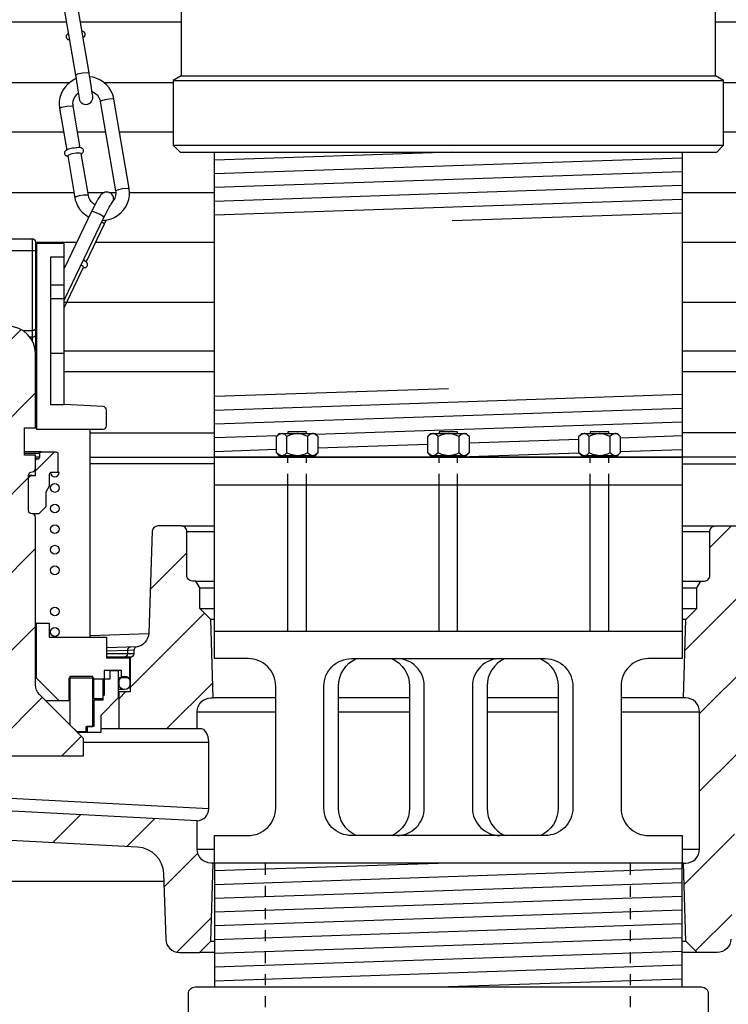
# Model space of a CAD drawing. Extents: x -169 to 7270, y -140 to 2984.
# Tile 620 of 656: x 6741.81 to 6748.24, y 965.59 to 974.54. Entities that reach past the tile are written whole.
import ezdxf

# ---------------------------------------------------------------- set-up
doc = ezdxf.new("R2010")
doc.units = 0
doc.header["$MEASUREMENT"] = 0
doc.header["$PDSIZE"] = 1
doc.linetypes.add('HIDDEN5', pattern=[0.05, 0.025, -0.025])
doc.layers.get('DEFPOINTS').update_dxf_attribs({"linetype": 'CONTINUOUS'})
for name, color, linetype in [('ADAPTOR', 3, 'CONTINUOUS'), ('DIM', 3, 'CONTINUOUS'), ('FILL-TUBE', 1, 'CONTINUOUS'), ('FRP-SUMP', 2, 'CONTINUOUS'), ('GALV-4-PIPE', 4, 'CONTINUOUS'), ('JACK SCREW', 3, 'CONTINUOUS'), ('MULTI-PORT-SPILL-BUCKET', 1, 'CONTINUOUS'), ('MULTI-PORT-SPILL-BUCKET-HATCH', 7, 'CONTINUOUS'), ('MULTI-PORT-SPILL-BUCKET-SHROUD', 1, 'CONTINUOUS'), ('THREADED-ADAPTOR', 4, 'CONTINUOUS')]:
    doc.layers.add(name, color=color, linetype=linetype)
doc.styles.add('SIMPLEX', font='simplex')
doc.dimstyles.new('DIM64', dxfattribs={"dimscale": 64, "dimtxt": 0.09375, "dimasz": 0.09375, "dimexe": 0.0625, "dimexo": 0.0625, "dimgap": 0.046875, "dimtad": 1, "dimdec": 4, "dimzin": 3, "dimdsep": 46, "dimlunit": 4, "dimtxsty": 'SIMPLEX', "dimcen": 0, "dimclrd": 256, "dimclre": 256, "dimclrt": 256, "dimadec": 0, "dimazin": 0, "dimtfac": 1, "dimtdec": 4, "dimtmove": 0, "dimatfit": 3, "dimfxl": 1, "dimfrac": 2, "dimtolj": 1, "dimtzin": 0, "dimarcsym": 0})
pattern_1 = [(45, (-1092.26194, -220.5046), (-0.35355339, 0.35355339), [])]

# ---------------------------------------------------------------- blocks, each defined once
blk = doc.blocks.new('*D74')
at = {"layer": 'DEFPOINTS', "color": 0, "transparency": 16777216}
for p in [(7015.7004, 978.296), (6391.6943, 978.0147), (6391.6943, 700.5233)]:
    blk.add_point(p, dxfattribs=at)
at = {"layer": 'DIM', "lineweight": -2, "transparency": 16777216}
for p, q in [((7015.7004, 974.296), (7015.7004, 696.5233)), ((6391.6943, 974.0147), (6391.6943, 696.5233)), ((7009.7004, 700.5233), (6397.6943, 700.5233))]:
    blk.add_line(p, q, dxfattribs=at)
at = {"layer": 'DIM', "transparency": 16777216}
for points in [[(6397.6943, 701.5233), (6397.6943, 699.5233), (6391.6943, 700.5233)], [(7009.7004, 701.5233), (7009.7004, 699.5233), (7015.7004, 700.5233)]]:
    blk.add_solid(points, dxfattribs=at)
at = {"layer": 'DIM', "transparency": 16777216, "insert": (6703.6974, 708.0947), "char_height": 6, "attachment_point": 5, "style": 'SIMPLEX'}
blk.add_mtext('\\A1;52\'-0" (F.V. TANK SLAB)', dxfattribs=at)

msp = doc.modelspace()

# ---------------------------------------------------------------- hatches: boundary and pattern name
at = {"layer": 'MULTI-PORT-SPILL-BUCKET-HATCH', "linetype": 'Continuous'}
h = msp.add_hatch(dxfattribs=at)
h.set_pattern_fill('LINE', color=256, scale=4, angle=45, style=0)
h.set_pattern_definition(pattern_1)
edge = h.paths.add_edge_path()
edge.add_line((6741.45042, 971.50283), (6741.45042, 970.46059))
edge.add_arc((6741.48167, 970.46059), 0.03125, 180, 270.325228)
edge.add_arc((6741.48202, 970.39809), 0.03125, 0, 90.325228, ccw=False)
edge.add_line((6741.51327, 970.39809), (6741.51327, 970.07991))
edge.add_arc((6741.48202, 970.07991), 0.03125, 269.674772, 360, ccw=False)
edge.add_arc((6741.48167, 970.01741), 0.03125, 89.674772, 180)
edge.add_line((6741.45042, 970.01741), (6741.45042, 968.49499))
edge.add_arc((6741.32542, 968.49499), 0.125, -45.000035, 0, ccw=False)
edge.add_line((6741.41381, 968.40661), (6741.02279, 968.01559))
edge.add_arc((6741.04489, 967.99349), 0.03125, 134.999965, 180)
edge.add_line((6741.01364, 967.99349), (6741.01364, 967.84983))
edge.add_line((6741.01364, 967.84983), (6742.3879, 967.84983))
edge.add_line((6742.3879, 967.84983), (6742.3879, 967.99349))
edge.add_arc((6742.35665, 967.99349), 0.03125, 360, 405.000035)
edge.add_line((6742.37875, 968.01559), (6741.98773, 968.40661))
edge.add_arc((6742.07612, 968.49499), 0.125, 180, 225.000035, ccw=False)
edge.add_line((6741.95112, 968.49499), (6741.95112, 970.01741))
edge.add_arc((6741.91987, 970.01741), 0.03125, 0, 90.325228)
edge.add_arc((6741.91952, 970.07991), 0.03125, 180, 270.325228, ccw=False)
edge.add_line((6741.88827, 970.07991), (6741.88827, 970.39809))
edge.add_arc((6741.91952, 970.39809), 0.03125, 89.674772, 180, ccw=False)
edge.add_arc((6741.91987, 970.46059), 0.03125, 269.674772, 360)
edge.add_line((6741.95112, 970.46059), (6741.95112, 970.58026))
edge.add_line((6741.95112, 970.58026), (6741.85098, 970.58026))
edge.add_line((6741.85098, 970.58026), (6741.85098, 970.82954))
edge.add_line((6741.85098, 970.82954), (6741.95112, 970.82954))
edge.add_line((6741.95112, 970.82954), (6741.95112, 971.50283))
edge.add_arc((6741.70077, 971.50176), 0.25035, 0.244157, 179.755843)
h = msp.add_hatch(dxfattribs=at)
h.set_pattern_fill('LINE', color=256, scale=4, angle=45, style=0)
h.set_pattern_definition(pattern_1)
edge = h.paths.add_edge_path()
edge.add_line((6741.91952, 970.39809), (6741.95112, 970.39809))
edge.add_line((6741.95112, 970.39809), (6741.95112, 970.53267))
edge.add_arc((6741.96675, 970.53267), 0.01562, 90, 180, ccw=False)
edge.add_line((6741.96675, 970.5483), (6741.97385, 970.5483))
edge.add_arc((6741.97385, 970.56392), 0.01562, 270, 360)
edge.add_line((6741.98947, 970.56392), (6741.98947, 970.59553))
edge.add_arc((6742.0051, 970.59553), 0.01562, 90, 180, ccw=False)
edge.add_line((6742.0051, 970.61115), (6742.13791, 970.61115))
edge.add_arc((6742.13791, 970.59553), 0.01562, 0, 90, ccw=False)
edge.add_line((6742.15353, 970.59553), (6742.15353, 970.43928))
edge.add_arc((6742.13791, 970.43928), 0.01562, -90, 0, ccw=False)
edge.add_line((6742.13791, 970.42365), (6742.09139, 970.42365))
edge.add_arc((6742.09139, 970.40803), 0.01562, 90, 180)
edge.add_line((6742.07576, 970.40803), (6742.07576, 970.29901))
edge.add_line((6742.07576, 970.29901), (6742.04487, 970.24468))
edge.add_line((6742.04487, 970.24468), (6742.04487, 970.11151))
edge.add_line((6742.04487, 970.11151), (6741.98201, 970.04866))
edge.add_line((6741.98201, 970.04866), (6741.91952, 970.04866))
edge.add_arc((6741.91952, 970.07991), 0.03125, 180, 270, ccw=False)
edge.add_line((6741.88827, 970.07991), (6741.88827, 970.36684))
edge.add_arc((6741.91952, 970.36684), 0.03125, 90, 180, ccw=False)
h = msp.add_hatch(dxfattribs=at)
h.set_pattern_fill('LINE', color=256, scale=4, angle=45, style=0)
h.set_pattern_definition(pattern_1)
edge = h.paths.add_edge_path()
edge.add_arc((6743.5442, 967.00036), 0.125, 180, 270, ccw=False)
edge.add_line((6743.4192, 967.00036), (6743.4192, 967.25959))
edge.add_line((6743.4192, 967.25959), (6740.69434, 967.40025))
edge.add_arc((6740.70079, 967.52508), 0.125, 180, 267.044976, ccw=False)
edge.add_line((6740.57579, 967.52508), (6740.57579, 967.96879))
edge.add_arc((6740.70079, 967.96879), 0.125, 94.525391, 180, ccw=False)
edge.add_line((6740.69092, 968.0934), (6740.69084, 968.43256))
edge.add_line((6740.69084, 968.43256), (6740.58964, 968.43256))
edge.add_line((6740.58964, 968.43256), (6740.58964, 968.74577))
edge.add_line((6740.58964, 968.74577), (6740.45114, 968.74577))
edge.add_line((6740.45114, 968.74577), (6740.45114, 968.7511))
edge.add_line((6740.45114, 968.7511), (6740.45114, 968.75216))
edge.add_line((6740.45114, 968.75216), (6740.41812, 968.75536))
edge.add_line((6740.41812, 968.75536), (6740.38829, 968.76708))
edge.add_line((6740.38829, 968.76708), (6740.36166, 968.78519))
edge.add_line((6740.36166, 968.78519), (6740.34142, 968.81075))
edge.add_line((6740.34142, 968.81075), (6740.32757, 968.84058))
edge.add_line((6740.32757, 968.84058), (6740.32224, 968.87254))
edge.add_line((6740.32224, 968.87254), (6740.2658, 970.50181))
edge.add_arc((6740.20313, 970.49943), 0.06272, 2.173434, 90.189466)
edge.add_line((6740.20292, 970.56215), (6739.83539, 970.56215))
edge.add_line((6739.83539, 970.56215), (6739.76295, 970.4375))
edge.add_line((6739.76295, 970.4375), (6739.76295, 970.31286))
edge.add_line((6739.76295, 970.31286), (6739.94263, 970.31286))
edge.add_arc((6739.94227, 970.28126), 0.03161, -0.643124, 89.356876, ccw=False)
edge.add_line((6739.97388, 970.2809), (6739.97388, 968.94498))
edge.add_line((6739.97388, 968.94498), (6740.04419, 968.87467))
edge.add_line((6740.04419, 968.87467), (6740.04419, 968.73618))
edge.add_arc((6740.29348, 968.73618), 0.24929, 180, 255.438151)
edge.add_arc((6740.20077, 968.3739), 0.12467, -0.457939, 76.061689, ccw=False)
edge.add_line((6740.32544, 968.37291), (6740.32544, 967.39321))
edge.add_arc((6740.57544, 967.39321), 0.25, 180, 266.995515)
edge.add_line((6740.56233, 967.14356), (6742.87612, 967.02212))
edge.add_arc((6742.86301, 966.77246), 0.25, 1.999992, 86.995515, ccw=False)
edge.add_line((6743.11286, 966.78118), (6743.13373, 966.18349))
edge.add_arc((6743.25865, 966.18785), 0.125, 182, 270)
edge.add_line((6743.25865, 966.06285), (6743.43949, 966.06285))
edge.add_line((6743.43949, 966.06285), (6743.54235, 966.16572))
edge.add_line((6743.54235, 966.16572), (6743.56445, 966.87536))
h = msp.add_hatch(dxfattribs=at)
h.set_pattern_fill('LINE', color=256, scale=4, angle=45, style=0)
h.set_pattern_definition([(45, (-1228.06447, -192.00985), (-0.35355339, 0.35355339), [])])
edge = h.paths.add_edge_path()
edge.add_line((6751.42695, 968.94556), (6751.3567, 968.87536))
edge.add_line((6751.3567, 968.87536), (6751.32561, 968.796))
edge.add_line((6751.32561, 968.796), (6751.26976, 968.7317))
edge.add_line((6751.26976, 968.7317), (6751.19563, 968.6899))
edge.add_line((6751.19563, 968.6899), (6751.11171, 968.67538))
edge.add_line((6751.11171, 968.67538), (6748.59559, 968.67538))
edge.add_line((6748.59559, 968.67538), (6748.53204, 968.66703))
edge.add_line((6748.53204, 968.66703), (6748.47293, 968.64304))
edge.add_line((6748.47293, 968.64304), (6748.42184, 968.60509))
edge.add_line((6748.42184, 968.60509), (6748.38222, 968.55534))
edge.add_line((6748.38222, 968.55534), (6748.35628, 968.49715))
edge.add_line((6748.35628, 968.49715), (6748.34575, 968.43396))
edge.add_line((6748.34575, 968.43396), (6748.26716, 966.18349))
edge.add_arc((6748.14224, 966.18785), 0.125, 270, 358, ccw=False)
edge.add_line((6748.14224, 966.06285), (6747.9614, 966.06285))
edge.add_line((6747.9614, 966.06285), (6747.85854, 966.16572))
edge.add_line((6747.85854, 966.16572), (6747.83644, 966.87536))
edge.add_line((6747.83644, 966.87536), (6747.8567, 966.87536))
edge.add_arc((6747.8567, 967.00036), 0.125, 270, 360)
edge.add_line((6747.9817, 967.00036), (6747.9817, 968.25036))
edge.add_arc((6747.8567, 968.25036), 0.125, 0, 90)
edge.add_line((6747.8567, 968.37536), (6747.83644, 968.37536))
edge.add_line((6747.83644, 968.37536), (6747.85864, 969.08826))
edge.add_line((6747.85864, 969.08826), (6747.95824, 969.18786))
edge.add_line((6747.95824, 969.18786), (6747.95824, 969.37536))
edge.add_line((6747.95824, 969.37536), (6747.99433, 969.43786))
edge.add_line((6747.99433, 969.43786), (6748.02544, 969.43786))
edge.add_arc((6748.02545, 969.48786), 0.05, 269.996427, 360.000659)
edge.add_line((6748.07545, 969.48786), (6748.07545, 969.88786))
edge.add_arc((6748.12544, 969.88786), 0.05, 89.996427, 180.000659, ccw=False)
edge.add_line((6748.12545, 969.93786), (6748.33966, 969.93786))
edge.add_arc((6748.33966, 969.88786), 0.05, 1.99832, 90.004096, ccw=False)
edge.add_line((6748.38963, 969.88961), (6748.42093, 968.99342))
edge.add_line((6748.42093, 968.99342), (6748.42138, 968.98783))
edge.add_line((6748.42138, 968.98783), (6748.42236, 968.9823))
edge.add_line((6748.42236, 968.9823), (6748.42541, 968.97266))
edge.add_line((6748.42541, 968.97266), (6748.43003, 968.96366))
edge.add_line((6748.43003, 968.96366), (6748.4361, 968.95558))
edge.add_line((6748.4361, 968.95558), (6748.44343, 968.94862))
edge.add_line((6748.44343, 968.94862), (6748.45182, 968.943))
edge.add_line((6748.45182, 968.943), (6748.46104, 968.93886))
edge.add_line((6748.46104, 968.93886), (6748.47082, 968.93633))
edge.add_line((6748.47082, 968.93633), (6748.48089, 968.93548))
edge.add_line((6748.48089, 968.93548), (6750.9604, 968.93548))
edge.add_line((6750.9604, 968.93548), (6750.972, 968.93602))
edge.add_line((6750.972, 968.93602), (6750.9835, 968.93763))
edge.add_line((6750.9835, 968.93763), (6751.00379, 968.94327))
edge.add_line((6751.00379, 968.94327), (6751.02287, 968.95221))
edge.add_line((6751.02287, 968.95221), (6751.04016, 968.96426))
edge.add_line((6751.04016, 968.96426), (6751.0552, 968.97903))
edge.add_line((6751.0552, 968.97903), (6751.06753, 968.99613))
edge.add_line((6751.06753, 968.99613), (6751.07684, 969.01504))
edge.add_line((6751.07684, 969.01504), (6751.08281, 969.03526))
edge.add_line((6751.08281, 969.03526), (6751.08533, 969.05619))
edge.add_line((6751.08533, 969.05619), (6751.13584, 970.50254))
edge.add_arc((6751.1983, 970.50036), 0.0625, 90, 178, ccw=False)
edge.add_line((6751.1983, 970.56286), (6751.56578, 970.56286))
edge.add_line((6751.56578, 970.56286), (6751.63795, 970.43786))
edge.add_line((6751.63795, 970.43786), (6751.63795, 970.31286))
edge.add_line((6751.63795, 970.31286), (6751.4582, 970.31286))
edge.add_arc((6751.4582, 970.28161), 0.03125, 90, 180)
edge.add_line((6751.42695, 970.28161), (6751.42695, 968.94556))
h = msp.add_hatch(dxfattribs=at)
h.set_pattern_fill('LINE', color=256, scale=4, angle=45, style=0)
h.set_pattern_definition(pattern_1)
h.paths.add_polyline_path([(6743.54225, 969.08826), (6743.44265, 969.18786), (6743.44265, 969.37536), (6743.40656, 969.43786), (6743.37545, 969.43786, -0.4142352), (6743.32545, 969.48786), (6743.32545, 969.88786, 0.4142352), (6743.27544, 969.93786), (6743.06123, 969.93786, 0.4040555), (6743.01126, 969.88961), (6742.9792, 968.9717, -0.3783096), (6742.86237, 968.83703, 0.3026228), (6742.84315, 968.80819), (6742.84315, 968.77595, -0.4142136), (6742.8119, 968.7447), (6742.8119, 968.43256), (6742.7107, 968.43256), (6742.71061, 968.0934), (6743.4192, 968.09379), (6743.4192, 968.25036, -0.4142136), (6743.5442, 968.37536), (6743.56445, 968.37536)])

# ---------------------------------------------------------------- linework, layer by layer
at = {"layer": 'ADAPTOR', "color": 7}
for p, q in [((6743.20044, 973.98435), (6748.20044, 973.98435)), ((6743.27416, 974.02709), (6748.12673, 974.02709)), ((6743.20044, 973.39781), (6748.20044, 973.39781))]:
    msp.add_line(p, q, dxfattribs=at)
at = {"layer": 'ADAPTOR', "linetype": 'Continuous'}
for points in [[(6743.27416, 974.9523), (6743.27416, 974.02709), (6743.20044, 973.98435), (6743.20044, 973.39781), (6743.26294, 973.33531)], [(6743.26294, 973.33531), (6748.13794, 973.33531), (6748.20044, 973.39781), (6748.20044, 973.98435), (6748.12673, 974.02709), (6748.12673, 974.9523)]]:
    msp.add_lwpolyline(points, dxfattribs=at)
at = {"layer": 'FILL-TUBE', "linetype": 'HIDDEN5'}
for p, q in [((6744.03704, 966.86683), (6744.03704, 911.11269)), ((6747.35151, 966.86683), (6747.35151, 805.27328))]:
    msp.add_line(p, q, dxfattribs=at)
at = {"layer": 'FRP-SUMP', "color": 7, "linetype": 'Continuous'}
msp.add_line((6738.08066, 966.71159), (6743.11529, 966.71159), dxfattribs=at)
at = {"layer": 'GALV-4-PIPE', "color": 7}
for p, q in [((6745.73512, 973.33531), (6743.57544, 973.26257)), ((6747.82544, 973.28065), (6743.57544, 973.1375)), ((6747.82544, 973.15558), (6743.57544, 973.01243)), ((6747.82544, 973.03051), (6743.57544, 972.88735)), ((6747.82544, 972.90544), (6743.57544, 972.76228)), ((6747.82544, 972.78037), (6745.73512, 972.70996)), ((6743.57544, 971.11602), (6745.70044, 971.1876)), ((6743.57544, 970.99095), (6747.82544, 971.1341)), ((6743.57544, 970.86588), (6747.82544, 971.00903)), ((6744.49472, 970.77177), (6747.82544, 970.88396)), ((6743.57544, 970.74081), (6744.14788, 970.76009)), ((6744.51464, 970.64737), (6745.51295, 970.681)), ((6745.88795, 970.69363), (6746.88625, 970.72725)), ((6747.26125, 970.73988), (6747.82544, 970.75889)), ((6743.57544, 970.61573), (6744.13964, 970.63474)), ((6745.79419, 970.5654), (6746.88625, 970.60218)), ((6747.26125, 970.61481), (6747.82544, 970.63382))]:
    msp.add_line(p, q, dxfattribs=at)
at = {"layer": 'GALV-4-PIPE', "linetype": 'Continuous'}
msp.add_lwpolyline([(6743.57544, 970.56224), (6743.57544, 973.33531), (6747.82544, 973.33531), (6747.82544, 970.56224)], close=True, dxfattribs=at)
at = {"layer": 'JACK SCREW', "color": 2, "linetype": 'Continuous'}
for p, q in [((6744.23339, 970.60117), (6744.23339, 970.75185)), ((6744.42089, 970.75185), (6744.42089, 970.60117)), ((6745.6067, 970.60117), (6745.6067, 970.75185)), ((6745.7942, 970.75185), (6745.7942, 970.60117)), ((6746.98, 970.60117), (6746.98, 970.75185)), ((6747.1675, 970.75185), (6747.1675, 970.60117)), ((6744.24326, 970.56224), (6744.24326, 970.57605)), ((6744.41102, 970.56224), (6744.41102, 970.57605)), ((6745.61657, 970.56224), (6745.61657, 970.57605)), ((6745.78432, 970.56224), (6745.78432, 970.57605)), ((6746.98987, 970.56224), (6746.98987, 970.57605)), ((6747.15763, 970.56224), (6747.15763, 970.57605)), ((6744.24326, 968.98247), (6744.24326, 970.3121)), ((6744.41102, 968.98247), (6744.41102, 970.3121)), ((6745.61657, 968.98247), (6745.61657, 970.3121)), ((6745.78432, 968.98247), (6745.78432, 970.3121)), ((6746.98987, 968.98247), (6746.98987, 970.3121)), ((6747.15763, 968.98247), (6747.15763, 970.3121))]:
    msp.add_line(p, q, dxfattribs=at)
at = {"layer": 'JACK SCREW', "color": 1, "linetype": 'HIDDEN5', "ltscale": 0.25}
for p, q in [((6744.24326, 970.3121), (6744.24326, 970.56224)), ((6744.41102, 970.3121), (6744.41102, 970.56224)), ((6745.61657, 970.3121), (6745.61657, 970.56224)), ((6745.78432, 970.3121), (6745.78432, 970.56224)), ((6746.98987, 970.3121), (6746.98987, 970.56224)), ((6747.15763, 970.3121), (6747.15763, 970.56224))]:
    msp.add_line(p, q, dxfattribs=at)
at = {"layer": 'JACK SCREW', "linetype": 'Continuous'}
for p, q in [((6743.57544, 970.3121), (6747.82544, 970.3121)), ((6743.57544, 968.98247), (6747.82544, 968.98247))]:
    msp.add_line(p, q, dxfattribs=at)
at = {"layer": 'JACK SCREW', "color": 2, "linetype": 'Continuous'}
for points in [[(6744.16476, 970.57605), (6744.13964, 970.60117), (6744.13964, 970.75185), (6744.16476, 970.77697), (6744.48952, 970.77697), (6744.51464, 970.75185), (6744.51464, 970.60117), (6744.48952, 970.57605)], [(6745.53807, 970.57605), (6745.51295, 970.60117), (6745.51295, 970.75185), (6745.53807, 970.77697), (6745.86282, 970.77697), (6745.88795, 970.75185), (6745.88795, 970.60117), (6745.86282, 970.57605)], [(6746.91137, 970.57605), (6746.88625, 970.60117), (6746.88625, 970.75185), (6746.91137, 970.77697), (6747.23613, 970.77697), (6747.26125, 970.75185), (6747.26125, 970.60117), (6747.23613, 970.57605)]]:
    msp.add_lwpolyline(points, close=True, dxfattribs=at)
for points in [[(6744.51464, 970.75185), (6744.4951, 970.76801), (6744.47365, 970.77697), (6744.46777, 970.77697), (6744.46777, 970.77697), (6744.4434, 970.76982), (6744.42089, 970.75185), (6744.39985, 970.76144), (6744.36709, 970.77213), (6744.33191, 970.7769), (6744.32714, 970.77697), (6744.26673, 970.7661), (6744.23339, 970.75185), (6744.21385, 970.76801), (6744.1924, 970.77697), (6744.18652, 970.77697), (6744.16215, 970.76982), (6744.13964, 970.75185)], [(6744.41102, 970.77697), (6744.41102, 970.79304), (6744.24326, 970.79304), (6744.24326, 970.77697)], [(6745.88795, 970.75185), (6745.8684, 970.76801), (6745.84696, 970.77697), (6745.84107, 970.77697), (6745.84107, 970.77697), (6745.8167, 970.76982), (6745.7942, 970.75185), (6745.77315, 970.76144), (6745.74039, 970.77213), (6745.70521, 970.7769), (6745.70045, 970.77697), (6745.64004, 970.7661), (6745.6067, 970.75185), (6745.58716, 970.76801), (6745.56571, 970.77697), (6745.55982, 970.77697), (6745.53545, 970.76982), (6745.51295, 970.75185)], [(6745.78432, 970.77697), (6745.78432, 970.79304), (6745.61657, 970.79304), (6745.61657, 970.77697)], [(6747.26125, 970.75185), (6747.24171, 970.76801), (6747.22026, 970.77697), (6747.21437, 970.77697), (6747.21437, 970.77697), (6747.19001, 970.76982), (6747.1675, 970.75185), (6747.14645, 970.76144), (6747.11369, 970.77213), (6747.07851, 970.7769), (6747.07375, 970.77697), (6747.01334, 970.7661), (6746.98, 970.75185), (6746.96046, 970.76801), (6746.93901, 970.77697), (6746.93312, 970.77697), (6746.90876, 970.76982), (6746.88625, 970.75185)], [(6747.15763, 970.77697), (6747.15763, 970.79304), (6746.98987, 970.79304), (6746.98987, 970.77697)], [(6744.51464, 970.60117), (6744.4951, 970.58501), (6744.47365, 970.57605), (6744.46777, 970.57605), (6744.46777, 970.57605), (6744.4434, 970.5832), (6744.42089, 970.60117), (6744.39985, 970.59158), (6744.36709, 970.58089), (6744.33191, 970.57612), (6744.32714, 970.57605), (6744.26673, 970.58692), (6744.23339, 970.60117), (6744.21385, 970.58501), (6744.1924, 970.57605), (6744.18652, 970.57605), (6744.16215, 970.5832), (6744.13964, 970.60117)], [(6745.88795, 970.60117), (6745.8684, 970.58501), (6745.84696, 970.57605), (6745.84107, 970.57605), (6745.84107, 970.57605), (6745.8167, 970.5832), (6745.7942, 970.60117), (6745.77315, 970.59158), (6745.74039, 970.58089), (6745.70521, 970.57612), (6745.70045, 970.57605), (6745.64004, 970.58692), (6745.6067, 970.60117), (6745.58716, 970.58501), (6745.56571, 970.57605), (6745.55982, 970.57605), (6745.53545, 970.5832), (6745.51295, 970.60117)], [(6747.26125, 970.60117), (6747.24171, 970.58501), (6747.22026, 970.57605), (6747.21437, 970.57605), (6747.21437, 970.57605), (6747.19001, 970.5832), (6747.1675, 970.60117), (6747.14645, 970.59158), (6747.11369, 970.58089), (6747.07851, 970.57612), (6747.07375, 970.57605), (6747.01334, 970.58692), (6746.98, 970.60117), (6746.96046, 970.58501), (6746.93901, 970.57605), (6746.93312, 970.57605), (6746.90876, 970.5832), (6746.88625, 970.60117)]]:
    msp.add_lwpolyline(points, dxfattribs=at)
at = {"layer": 'JACK SCREW', "linetype": 'Continuous'}
for points in [[(6747.82544, 970.56224), (6747.82544, 968.73247), (6747.51847, 968.73247, 0.4142136), (6747.26847, 968.48247), (6747.26847, 967.37536, 0.4142136), (6747.51847, 967.12536), (6747.82544, 967.12536), (6747.82544, 966.87536), (6743.57544, 966.87536), (6743.57544, 967.12536), (6743.88242, 967.12536, 0.4142136), (6744.13242, 967.37536), (6744.13242, 968.48247, 0.4142136), (6743.88242, 968.73247), (6743.57544, 968.73247), (6743.57544, 970.56224), (6747.82544, 970.56224)], [(6744.86449, 967.12536, -0.2981654), (6744.70309, 967.37536), (6744.70309, 968.48247, -0.2981654), (6744.86449, 968.73247)], [(6746.5364, 968.73247, -0.2981654), (6746.6978, 968.48247), (6746.6978, 967.37536, -0.2981654), (6746.5364, 967.12536)]]:
    msp.add_lwpolyline(points, format="xyb", dxfattribs=at)
msp.add_lwpolyline([(6746.58097, 968.73247, -0.4142136), (6746.83097, 968.48247), (6746.83097, 967.37536, -0.4142136), (6746.58097, 967.12536), (6744.81992, 967.12536, -0.4142136), (6744.56992, 967.37536), (6744.56992, 968.48247, -0.4142136), (6744.81992, 968.73247)], format="xyb", close=True, dxfattribs=at)
at = {"layer": 'JACK SCREW', "color": 1, "linetype": 'Continuous'}
for points in [[(6745.18712, 968.73247, -0.2981654), (6745.34853, 968.48247), (6745.34853, 967.37536, -0.2981654), (6745.18712, 967.12536)], [(6745.2317, 967.12536, 0.4142136), (6745.4817, 967.37536), (6745.4817, 968.48247, 0.4142136), (6745.2317, 968.73247)], [(6746.1692, 968.73247, 0.4142136), (6745.9192, 968.48247), (6745.9192, 967.37536, 0.4142136), (6746.1692, 967.12536)], [(6746.21377, 968.73247, 0.2981654), (6746.05236, 968.48247), (6746.05236, 967.37536, 0.2981654), (6746.21377, 967.12536)]]:
    msp.add_lwpolyline(points, format="xyb", dxfattribs=at)
at = {"layer": 'MULTI-PORT-SPILL-BUCKET', "color": 1, "linetype": 'Continuous'}
for p, q in [((6742.36654, 973.31919), (6742.36665, 973.31925)), ((6742.08535, 972.1303), (6742.21106, 972.1303)), ((6742.08535, 972.00353), (6742.21106, 972.00353)), ((6742.21106, 971.50389), (6742.08535, 971.50389)), ((6742.4433, 970.81782), (6742.4433, 968.92687))]:
    msp.add_line(p, q, dxfattribs=at)
at = {"layer": 'MULTI-PORT-SPILL-BUCKET', "linetype": 'Continuous'}
for p, q in [((6741.91987, 972.54791), (6741.91987, 971.62289)), ((6742.1659, 970.42365), (6742.13791, 970.42365)), ((6742.7107, 968.43256), (6742.70217, 968.43256))]:
    msp.add_line(p, q, dxfattribs=at)
at = {"layer": 'MULTI-PORT-SPILL-BUCKET', "color": 7, "linetype": 'Continuous'}
for p, q in [((6741.96071, 972.38598), (6741.95112, 972.38598)), ((6741.96071, 972.35402), (6741.95112, 972.35402)), ((6741.95112, 972.02164), (6741.96071, 972.02164)), ((6741.95112, 971.98968), (6741.96071, 971.98968)), ((6741.96071, 971.87889), (6741.95112, 971.87889)), ((6741.95112, 971.62853), (6741.96071, 971.62853)), ((6741.95112, 971.50389), (6741.96071, 971.50389)), ((6741.96071, 971.47193), (6741.95112, 971.47193)), ((6741.95112, 971.07244), (6741.95858, 971.07244)), ((6741.95858, 971.07244), (6741.96071, 971.07244)), ((6741.95112, 970.82954), (6741.96071, 970.82954)), ((6742.0051, 970.61115), (6741.85098, 970.61115)), ((6741.98947, 970.59553), (6741.85098, 970.59553)), ((6741.98947, 970.56392), (6741.95112, 970.56392)), ((6741.96675, 970.5483), (6741.95112, 970.5483)), ((6742.4433, 970.56286), (6743.57544, 970.56224)), ((6743.57544, 970.50254), (6742.4433, 970.50254)), ((6751.77549, 970.56286), (6747.82544, 970.56286)), ((6747.82544, 970.50254), (6751.13584, 970.50254)), ((6741.91952, 970.39809), (6741.88827, 970.39809)), ((6743.27544, 969.93786), (6743.57544, 969.93786)), ((6743.32545, 969.88786), (6743.57544, 969.88786)), ((6747.82544, 969.93786), (6748.12545, 969.93786)), ((6747.82544, 969.88786), (6748.07545, 969.88786)), ((6743.40656, 969.43786), (6743.57544, 969.43786)), ((6747.82544, 969.43786), (6747.99433, 969.43786)), ((6743.44265, 969.37536), (6743.57544, 969.37536)), ((6747.82544, 969.37536), (6747.95824, 969.37536)), ((6743.44265, 969.18786), (6743.57544, 969.18786)), ((6747.82544, 969.18786), (6747.95824, 969.18786)), ((6743.57544, 969.08826), (6743.54225, 969.08826)), ((6747.85864, 969.08826), (6747.82544, 969.08826)), ((6741.96071, 969.05471), (6741.95112, 969.05471)), ((6742.4433, 968.94271), (6742.97876, 968.95957)), ((6742.87338, 968.83943), (6742.59564, 968.83032)), ((6741.96071, 968.60941), (6741.95112, 968.60941)), ((6742.732, 968.55721), (6742.70217, 968.55721)), ((6742.7107, 968.52418), (6742.70217, 968.52418)), ((6742.7107, 968.49968), (6742.70217, 968.49968)), ((6742.7597, 968.45067), (6742.70217, 968.45067)), ((6742.16631, 968.34947), (6742.04487, 968.34947)), ((6744.13242, 968.37536), (6743.56445, 968.37536)), ((6745.34853, 968.37536), (6744.70309, 968.37536)), ((6746.6978, 968.37536), (6746.05236, 968.37536)), ((6747.83644, 968.37536), (6747.26847, 968.37536)), ((6743.4192, 968.25036), (6744.13242, 968.25036)), ((6744.70309, 968.25036), (6745.34853, 968.25036)), ((6746.05236, 968.25036), (6746.6978, 968.25036)), ((6747.26847, 968.25036), (6747.9817, 968.25036)), ((6742.71061, 968.0934), (6742.54451, 968.0934)), ((6743.52482, 967.96915), (6742.3879, 967.96915)), ((6743.52482, 967.36909), (6740.57584, 967.52132)), ((6743.4192, 967.00036), (6743.57544, 967.00036)), ((6747.82544, 967.00036), (6747.9817, 967.00036)), ((6743.56445, 966.87536), (6743.5442, 966.87536)), ((6747.83644, 966.87536), (6743.56445, 966.87536)), ((6743.54235, 966.16572), (6743.57544, 966.16572)), ((6747.82544, 966.16572), (6747.85854, 966.16572)), ((6743.57544, 966.06285), (6743.43949, 966.06285)), ((6747.9614, 966.06285), (6747.82544, 966.06285))]:
    msp.add_line(p, q, dxfattribs=at)
at = {"layer": 'MULTI-PORT-SPILL-BUCKET', "color": 1, "linetype": 'Continuous'}
for points in [[(6742.17445, 974.84623), (6742.31341, 974.0348), (6742.31607, 974.01919), (6742.31871, 974.00361), (6742.32374, 973.97361), (6742.32857, 973.94436), (6742.33306, 973.91678), (6742.34596, 973.82356), (6742.34691, 973.81888), (6742.34922, 973.8115), (6742.35008, 973.80918), (6742.35115, 973.80657), (6742.35323, 973.80228), (6742.35583, 973.79779), (6742.36023, 973.79173), (6742.36538, 973.78618), (6742.37386, 973.7794), (6742.38342, 973.77415), (6742.39375, 973.77065), (6742.40454, 973.76899), (6742.4159, 973.76929), (6742.42702, 973.77164), (6742.437, 973.77569), (6742.44614, 973.78139), (6742.45267, 973.78704), (6742.45835, 973.79352), (6742.46241, 973.79955), (6742.46574, 973.80599), (6742.46793, 973.81164), (6742.46956, 973.8174), (6742.47042, 973.82191), (6742.47095, 973.82619), (6742.47113, 973.82889), (6742.4712, 973.83126), (6742.47119, 973.83312), (6742.47115, 973.83469), (6742.47105, 973.83669), (6742.47093, 973.83838), (6742.47059, 973.84212), (6742.47018, 973.84577), (6742.46867, 973.8573), (6742.46648, 973.87251), (6742.46339, 973.89288), (6742.4596, 973.91708), (6742.45538, 973.9434), (6742.45071, 973.97199), (6742.44574, 974.00196), (6742.4406, 974.03247), (6742.43861, 974.04419), (6742.43661, 974.0559), (6742.29766, 974.86733)], [(6742.38189, 974.37632), (6742.39096, 974.38198), (6742.39445, 974.38521), (6742.39766, 974.38928), (6742.39989, 974.39341), (6742.40142, 974.39799), (6742.40204, 974.40204), (6742.40206, 974.40629), (6742.40111, 974.41143), (6742.3993, 974.41611), (6742.39696, 974.41992), (6742.39408, 974.42326), (6742.39114, 974.42576), (6742.38807, 974.42776), (6742.38481, 974.42937), (6742.38163, 974.43055), (6742.37739, 974.43166), (6742.3732, 974.43236), (6742.37234, 974.43247)], [(6742.24893, 974.41131), (6742.24253, 974.40758), (6742.23828, 974.40423), (6742.23431, 974.3998), (6742.23172, 974.39552), (6742.22984, 974.39061), (6742.22897, 974.38561), (6742.22908, 974.38048), (6742.2303, 974.37509), (6742.23257, 974.3701), (6742.23507, 974.36654), (6742.23802, 974.36351), (6742.24101, 974.36119), (6742.2441, 974.35937), (6742.24744, 974.35788), (6742.25068, 974.35681), (6742.25858, 974.35528)], [(6742.31384, 973.99953), (6742.30103, 973.99341), (6742.27057, 973.97492), (6742.24307, 973.95232), (6742.2191, 973.92607), (6742.19913, 973.89671), (6742.18359, 973.86487), (6742.17278, 973.83113), (6742.16694, 973.79621), (6742.16614, 973.76093), (6742.1673, 973.74641), (6742.16933, 973.73191), (6742.23377, 973.35408)], [(6742.55936, 972.71434), (6742.60178, 972.71899), (6742.63623, 972.72823), (6742.66901, 972.74222), (6742.69946, 972.76072), (6742.72696, 972.78331), (6742.75093, 972.80956), (6742.77091, 972.83892), (6742.78644, 972.87076), (6742.79725, 972.9045), (6742.80309, 972.93942), (6742.80388, 972.9747), (6742.80272, 972.98922), (6742.8007, 973.00372), (6742.66232, 973.81516), (6742.65785, 973.8359), (6742.65167, 973.85603), (6742.63755, 973.88823), (6742.61894, 973.91824), (6742.59619, 973.94532), (6742.56981, 973.9689), (6742.5403, 973.98853), (6742.50828, 974.00382), (6742.47435, 974.01444), (6742.44277, 974.01961)], [(6742.35699, 973.37509), (6742.29255, 973.75292), (6742.29125, 973.76325), (6742.29084, 973.77357), (6742.29312, 973.7964), (6742.2997, 973.81858), (6742.31062, 973.83947), (6742.32539, 973.85797), (6742.33931, 973.87032)], [(6742.46441, 973.88615), (6742.49654, 973.86746), (6742.51298, 973.85096), (6742.52593, 973.83192), (6742.534, 973.81378), (6742.5391, 973.79415), (6742.67747, 972.98271), (6742.67878, 972.97238), (6742.67919, 972.96206), (6742.67691, 972.93923), (6742.67033, 972.91706), (6742.66117, 972.90232)], [(6742.36665, 973.31925), (6742.37293, 973.32274), (6742.37886, 973.32776), (6742.38161, 973.33109), (6742.384, 973.33502), (6742.38578, 973.33956), (6742.38672, 973.34447), (6742.38672, 973.3496), (6742.38573, 973.35466), (6742.38386, 973.35926), (6742.38123, 973.36339), (6742.37849, 973.36641), (6742.37547, 973.36893), (6742.37235, 973.37089), (6742.36923, 973.37238), (6742.36561, 973.37367), (6742.36209, 973.37455), (6742.35564, 973.37553), (6742.34891, 973.37596), (6742.33791, 973.37598), (6742.32523, 973.37509), (6742.32229, 973.37474), (6742.31926, 973.37435), (6742.30109, 973.37211), (6742.30085, 973.37209), (6742.3006, 973.37205), (6742.28743, 973.36992), (6742.2743, 973.36711), (6742.26205, 973.3641), (6742.25108, 973.361), (6742.24071, 973.35741), (6742.23168, 973.35325), (6742.22695, 973.3504), (6742.22237, 973.34662), (6742.21945, 973.34336), (6742.21687, 973.33943), (6742.21496, 973.335), (6742.21383, 973.33017), (6742.21363, 973.32504), (6742.21442, 973.31995), (6742.21615, 973.31517), (6742.21872, 973.31085), (6742.2214, 973.3077), (6742.22441, 973.30508), (6742.2275, 973.30303), (6742.23061, 973.30146), (6742.23415, 973.30013), (6742.23758, 973.2992), (6742.24315, 973.29823)], [(6742.49017, 972.85653), (6742.47349, 972.86817), (6742.45705, 972.88467), (6742.4441, 972.90371), (6742.43603, 972.92185), (6742.43093, 972.94148), (6742.36588, 973.32296), (6742.3541, 973.32655), (6742.32126, 973.32476), (6742.2813, 973.31777), (6742.25106, 973.30855), (6742.24266, 973.30195), (6742.30771, 972.92047), (6742.31218, 972.89973), (6742.31836, 972.87961), (6742.33248, 972.8474), (6742.35109, 972.81739), (6742.37384, 972.79031), (6742.40022, 972.76673), (6742.43489, 972.74426)], [(6742.21106, 971.98893), (6742.21489, 971.99699), (6742.57232, 972.74133), (6742.579, 972.75512), (6742.58559, 972.76848), (6742.59797, 972.79294), (6742.60971, 972.81522), (6742.62019, 972.8342), (6742.62912, 972.84943), (6742.6339, 972.85703), (6742.63735, 972.86211), (6742.66117, 972.90232), (6742.66031, 972.91766), (6742.65829, 972.9262), (6742.65497, 972.9349), (6742.64954, 972.94433), (6742.64247, 972.95284), (6742.63345, 972.96041), (6742.62314, 972.96622), (6742.61161, 972.97009), (6742.5996, 972.97171), (6742.59002, 972.97136), (6742.58075, 972.96963), (6742.57307, 972.96708), (6742.56606, 972.96379), (6742.56026, 972.96026), (6742.55526, 972.95655), (6742.55077, 972.95263), (6742.547, 972.94885), (6742.54197, 972.94311), (6742.53756, 972.93741), (6742.52806, 972.92359), (6742.5181, 972.90735), (6742.50716, 972.8882), (6742.49525, 972.86624), (6742.48195, 972.84062), (6742.46821, 972.81311), (6742.46394, 972.80434), (6742.45964, 972.79543), (6742.21106, 972.27777)], [(6742.4103, 972.33597), (6742.577, 972.6831), (6742.58403, 972.69787), (6742.59093, 972.71263), (6742.59345, 972.71808)], [(6742.21106, 972.38065), (6742.08535, 972.38065), (6742.08535, 971.04154), (6742.21106, 971.04154)], [(6742.21106, 971.92105), (6742.38741, 972.2883), (6742.383, 972.29524), (6742.36419, 972.3079)], [(6742.3865, 972.28575), (6742.39314, 972.28501), (6742.39739, 972.285), (6742.40201, 972.28561), (6742.4065, 972.28695), (6742.41099, 972.28915), (6742.41484, 972.29202), (6742.41815, 972.29561), (6742.42079, 972.29988), (6742.42258, 972.30453), (6742.42341, 972.30902), (6742.42345, 972.31368), (6742.42247, 972.31872), (6742.42092, 972.32314), (6742.41942, 972.32599), (6742.41773, 972.3285), (6742.41545, 972.33131), (6742.4131, 972.33374), (6742.40786, 972.33833), (6742.40185, 972.34274), (6742.38609, 972.35265)]]:
    msp.add_lwpolyline(points, dxfattribs=at)
at = {"layer": 'MULTI-PORT-SPILL-BUCKET', "color": 7, "linetype": 'Continuous'}
for points in [[(6742.31342, 974.03472), (6742.33167, 974.0451), (6742.37784, 974.05565), (6742.41902, 974.05959), (6742.43661, 974.05589)], [(6742.66232, 973.81516), (6742.64959, 973.8188), (6742.61819, 973.81703), (6742.58011, 973.81054), (6742.5499, 973.8018), (6742.5391, 973.79415)], [(6742.16933, 973.73191), (6742.18779, 973.74229), (6742.23379, 973.75276), (6742.27495, 973.75665), (6742.29255, 973.75292)], [(6742.67746, 972.9828), (6742.69614, 972.99316), (6742.74193, 973.00356), (6742.7831, 973.00745), (6742.8007, 973.00372)], [(6742.43091, 972.94157), (6742.41792, 972.94513), (6742.38646, 972.94331), (6742.34849, 972.93681), (6742.31844, 972.92809), (6742.30771, 972.92046)], [(6742.57232, 972.74133), (6742.5637, 972.75097), (6742.53686, 972.76725), (6742.50204, 972.78397), (6742.47254, 972.79474), (6742.45964, 972.79543)], [(6742.55357, 972.70229), (6742.57169, 972.69019), (6742.577, 972.68311)], [(6742.21106, 972.0006), (6742.21489, 971.99698)], [(6742.84315, 968.80819), (6742.78498, 968.80629), (6742.59564, 968.80037)], [(6742.84315, 968.77595), (6742.78491, 968.77595), (6742.59564, 968.77641)]]:
    msp.add_lwpolyline(points, dxfattribs=at)
at = {"layer": 'MULTI-PORT-SPILL-BUCKET', "color": 2, "linetype": 'Continuous'}
msp.add_lwpolyline([(6741.45161, 971.5263, -0.0671038), (6741.45042, 971.53479), (6741.45042, 972.51666, -0.4142136), (6741.48167, 972.54791), (6741.91987, 972.54791, -0.4142136), (6741.95112, 972.51666), (6741.95112, 971.53479, -0.0707604), (6741.94993, 971.5263)], format="xyb", dxfattribs=at)
at = {"layer": 'MULTI-PORT-SPILL-BUCKET', "color": 1, "linetype": 'Continuous'}
msp.add_lwpolyline([(6742.21106, 972.5053), (6741.96071, 972.5053), (6741.96071, 970.81782), (6742.56439, 970.81782, 0.4142136), (6742.59564, 970.84907), (6742.59564, 970.99115, 0.3984842), (6742.56608, 971.02235), (6742.21106, 971.04154)], format="xyb", close=True, dxfattribs=at)
at = {"layer": 'MULTI-PORT-SPILL-BUCKET', "color": 2, "linetype": 'Continuous'}
for points in [[(6741.45042, 972.43605), (6741.45468, 972.43818), (6741.4664, 972.44031), (6741.48167, 972.44138), (6741.91987, 972.44138), (6741.93514, 972.44031), (6741.94686, 972.43818), (6741.95112, 972.43605)], [(6741.95112, 971.73613), (6741.94686, 971.72335), (6741.93514, 971.71376), (6741.91987, 971.71057), (6741.84033, 971.71057)], [(6741.89892, 971.65517), (6741.91987, 971.65517), (6741.93514, 971.6573), (6741.94686, 971.66156), (6741.95112, 971.66795)]]:
    msp.add_lwpolyline(points, dxfattribs=at)
at = {"layer": 'MULTI-PORT-SPILL-BUCKET', "linetype": 'Continuous'}
for points in [[(6741.01364, 967.84983), (6742.3879, 967.84983), (6742.3879, 967.99349, 0.1989125), (6742.37875, 968.01559), (6741.98773, 968.40661, -0.1989125), (6741.95112, 968.49499), (6741.95112, 970.01741, 0.4158771), (6741.91969, 970.04866, -0.4158771), (6741.88827, 970.07991), (6741.88827, 970.39809, -0.4158771), (6741.91969, 970.42934, 0.4158771), (6741.95112, 970.46059), (6741.95112, 970.58026), (6741.85098, 970.58026), (6741.85098, 970.82954), (6741.95112, 970.82954), (6741.95112, 971.50283, 0.9957477), (6741.45042, 971.50283)], [(6743.4192, 968.09379), (6743.4192, 968.25036, -0.4142136), (6743.5442, 968.37536), (6743.56445, 968.37536), (6743.54225, 969.08826), (6743.44265, 969.18786), (6743.44265, 969.37536), (6743.40656, 969.43786), (6743.37545, 969.43786, -0.4142352), (6743.32545, 969.48786), (6743.32545, 969.88786, 0.4142352), (6743.27544, 969.93786), (6743.06123, 969.93786, 0.4040555), (6743.01126, 969.88961), (6742.97879, 968.95996, -0.3254985), (6742.8757, 968.8395), (6742.87338, 968.83943, 0.4046463), (6742.84315, 968.80819), (6742.84315, 968.77595, -0.4142136), (6742.8119, 968.7447), (6742.59564, 968.7447)], [(6748.26716, 966.18349, -0.4040262), (6748.14224, 966.06285), (6747.9614, 966.06285), (6747.85854, 966.16572), (6747.83644, 966.87536), (6747.8567, 966.87536, 0.4142136), (6747.9817, 967.00036), (6747.9817, 968.25036, 0.4142136), (6747.8567, 968.37536), (6747.83644, 968.37536), (6747.85864, 969.08826), (6747.95824, 969.18786), (6747.95824, 969.37536), (6747.99433, 969.43786), (6748.02544, 969.43786, 0.4142352), (6748.07545, 969.48786), (6748.07545, 969.88786, -0.4142352), (6748.12545, 969.93786), (6748.33966, 969.93786, -0.4040555)], [(6743.4192, 967.25959, 0.397007), (6743.52482, 967.36909), (6743.52482, 967.96915), (6743.52482, 967.98087), (6743.52269, 968.00217), (6743.51843, 968.02241), (6743.51097, 968.04266), (6743.50245, 968.0597), (6743.49286, 968.07462), (6743.48221, 968.08527), (6743.47049, 968.09166), (6743.45877, 968.09379), (6743.4192, 968.09379), (6742.71061, 968.0934), (6742.7107, 968.43256), (6742.8119, 968.43256), (6742.8119, 968.7447)], [(6743.5442, 966.87536, -0.4142136), (6743.4192, 967.00036), (6743.4192, 967.25959), (6740.69434, 967.40025, -0.399187)], [(6740.56233, 967.14356), (6742.87612, 967.02212, -0.3888562), (6743.11286, 966.78118), (6743.13373, 966.18349, 0.4040262), (6743.25865, 966.06285), (6743.43949, 966.06285), (6743.54235, 966.16572), (6743.56445, 966.87536)]]:
    msp.add_lwpolyline(points, format="xyb", dxfattribs=at)
at = {"layer": 'MULTI-PORT-SPILL-BUCKET', "color": 2}
msp.add_lwpolyline([(6741.91952, 970.39809), (6741.95112, 970.39809), (6741.95112, 970.53267, -0.4142136), (6741.96675, 970.5483), (6741.97385, 970.5483, 0.4142136), (6741.98947, 970.56392), (6741.98947, 970.59553, -0.4142136), (6742.0051, 970.61115), (6742.13791, 970.61115, -0.4142136), (6742.15353, 970.59553), (6742.15353, 970.43928, -0.4142136), (6742.13791, 970.42365), (6742.09139, 970.42365, 0.4142136), (6742.07576, 970.40803), (6742.07576, 970.29901), (6742.04487, 970.24468), (6742.04487, 970.11151), (6741.98201, 970.04866), (6741.91952, 970.04866, -0.4142136), (6741.88827, 970.07991), (6741.88827, 970.36684, -0.4142136)], format="xyb", close=True, dxfattribs=at)
at = {"layer": 'MULTI-PORT-SPILL-BUCKET', "color": 1, "linetype": 'Continuous'}
msp.add_lwpolyline([(6742.56155, 968.36651), (6742.48165, 968.36651), (6742.48165, 968.55508), (6742.25474, 968.55508), (6742.25474, 968.34947), (6742.16631, 968.34947), (6741.96071, 968.55614), (6741.96071, 969.05471), (6742.07576, 969.05471), (6742.07576, 968.92687), (6742.59564, 968.92687), (6742.59564, 968.73938), (6742.59564, 968.73938), (6742.80444, 968.73938), (6742.80444, 968.55721), (6742.732, 968.55721), (6742.732, 968.62432), (6742.5754, 968.62432), (6742.5754, 968.39954), (6742.56155, 968.39208)], close=True, dxfattribs=at)
at = {"layer": 'MULTI-PORT-SPILL-BUCKET', "color": 7, "linetype": 'Continuous'}
msp.add_lwpolyline([(6742.81752, 968.83759), (6742.8152, 968.83752, 0.4046463), (6742.78498, 968.80629), (6742.78491, 968.77595, -0.4142136), (6742.75366, 968.7447)], format="xyb", dxfattribs=at)
at = {"layer": 'MULTI-PORT-SPILL-BUCKET', "linetype": 'Continuous'}
for points in [[(6742.471, 968.54975), (6742.6276, 968.54975), (6742.6276, 968.62432), (6742.70217, 968.62432), (6742.70217, 968.37504), (6742.54451, 968.21737), (6742.54451, 968.06183), (6742.33251, 968.06183)], [(6742.56155, 968.54975), (6742.56155, 968.3548), (6742.48165, 968.3548), (6742.48165, 968.11723), (6742.41986, 968.11723), (6742.41986, 968.06183)]]:
    msp.add_lwpolyline(points, dxfattribs=at)
at = {"layer": 'MULTI-PORT-SPILL-BUCKET', "color": 2, "linetype": 'Continuous'}
msp.add_lwpolyline([(6742.26326, 968.13214), (6742.32611, 968.06929), (6742.40921, 968.06929), (6742.40921, 968.11723), (6742.471, 968.11723), (6742.471, 968.56999), (6742.26326, 968.56999), (6742.26326, 968.13214)], close=True, dxfattribs=at)
at = {"layer": 'MULTI-PORT-SPILL-BUCKET', "color": 7, "linetype": 'Continuous'}
msp.add_lwpolyline([(6742.7107, 968.49968), (6742.7107, 968.52418, -1), (6742.8087, 968.52418), (6742.8087, 968.49968, -1)], format="xyb", close=True, dxfattribs=at)
for centre in [(6742.12595, 970.28359), (6742.12595, 970.09635), (6742.12595, 969.90922), (6742.12595, 969.72215), (6742.12595, 969.53505), (6742.12595, 969.161), (6742.12595, 968.97439)]:
    msp.add_circle(centre, 0.03996, dxfattribs=at)
msp.add_arc((6742.12595, 970.42381), 0.03996, 181.596041, 359.773332, dxfattribs=at)
at = {"layer": 'MULTI-PORT-SPILL-BUCKET-SHROUD', "color": 7, "linetype": 'Continuous'}
for p, q in [((6739.44797, 974.51816), (6742.23063, 974.51816)), ((6742.35745, 974.51816), (6743.27416, 974.51816)), ((6748.12673, 974.51816), (6751.95292, 974.51816)), ((6739.44798, 973.96816), (6742.26235, 973.96816)), ((6742.57063, 973.96816), (6743.20044, 973.96816)), ((6748.20044, 973.96816), (6751.95291, 973.96816)), ((6739.44798, 973.51816), (6742.20578, 973.51816)), ((6742.33259, 973.51816), (6742.58616, 973.51816)), ((6742.71297, 973.51816), (6743.20044, 973.51816)), ((6748.20044, 973.51816), (6751.95291, 973.51816)), ((6739.44798, 972.96816), (6742.29958, 972.96816)), ((6742.42638, 972.96816), (6742.57633, 972.96816)), ((6742.61736, 972.96816), (6742.67895, 972.96816)), ((6742.80374, 972.96816), (6743.57544, 972.96816)), ((6747.82544, 972.96816), (6751.95291, 972.96816)), ((6741.95108, 972.51816), (6742.32649, 972.51816)), ((6742.49779, 972.51816), (6743.57544, 972.51816)), ((6747.82544, 972.51816), (6751.95291, 972.51816)), ((6742.21106, 971.97082), (6743.57544, 971.97082)), ((6747.82544, 971.97082), (6752.03905, 971.97082)), ((6742.21106, 971.5306), (6743.57544, 971.5306)), ((6747.82544, 971.5306), (6751.27273, 971.5306)), ((6742.21106, 971.34092), (6743.57544, 971.34092)), ((6747.82544, 971.34092), (6751.16295, 971.34092)), ((6742.4433, 970.78379), (6743.57544, 970.78379)), ((6751.16295, 970.78379), (6747.82544, 970.78379))]:
    msp.add_line(p, q, dxfattribs=at)
at = {"layer": 'THREADED-ADAPTOR', "color": 7, "linetype": 'Continuous'}
for p, q in [((6745.70044, 966.87536), (6743.57544, 966.80378)), ((6747.82544, 966.82187), (6743.57544, 966.67871)), ((6747.82544, 966.69679), (6743.57544, 966.55364)), ((6747.82544, 966.57172), (6743.57544, 966.42857)), ((6747.82544, 966.44665), (6743.57544, 966.3035)), ((6747.82544, 966.32158), (6743.57544, 966.17843)), ((6747.82544, 966.19651), (6743.57544, 966.05336)), ((6747.82544, 966.07144), (6743.57544, 965.92829)), ((6747.82544, 965.94637), (6743.57544, 965.80322)), ((6747.82544, 965.8213), (6745.70044, 965.74972))]:
    msp.add_line(p, q, dxfattribs=at)
at = {"layer": 'THREADED-ADAPTOR', "linetype": 'Continuous'}
msp.add_lwpolyline([(6747.82544, 965.74972), (6747.82544, 966.87536), (6743.57544, 966.87536), (6743.57544, 965.74972)], dxfattribs=at)
msp.add_lwpolyline([(6747.99906, 964.24972), (6743.40183, 964.24972, -0.4142136), (6743.33933, 964.31222), (6743.33933, 965.68722, -0.4142136), (6743.40183, 965.74972), (6747.99906, 965.74972, -0.4142136), (6748.06156, 965.68722), (6748.06156, 964.31222, -0.4142136)], format="xyb", close=True, dxfattribs=at)

# ---------------------------------------------------------------- dimensions: what is measured, and where the dimension line sits
at = {"layer": 'DIM'}
dim = msp.add_linear_dim(base=(6391.69428, 700.52328), p1=(7015.70045, 978.29596), p2=(6391.69428, 978.01471), angle=180, text='<> (F.V. TANK SLAB)', dimstyle='DIM64', dxfattribs=at)
dim.commit()
dim.dimension.update_dxf_attribs({"geometry": '*D74', "text_midpoint": (6703.69736, 708.09471)})

doc.saveas('drawing.dxf')
